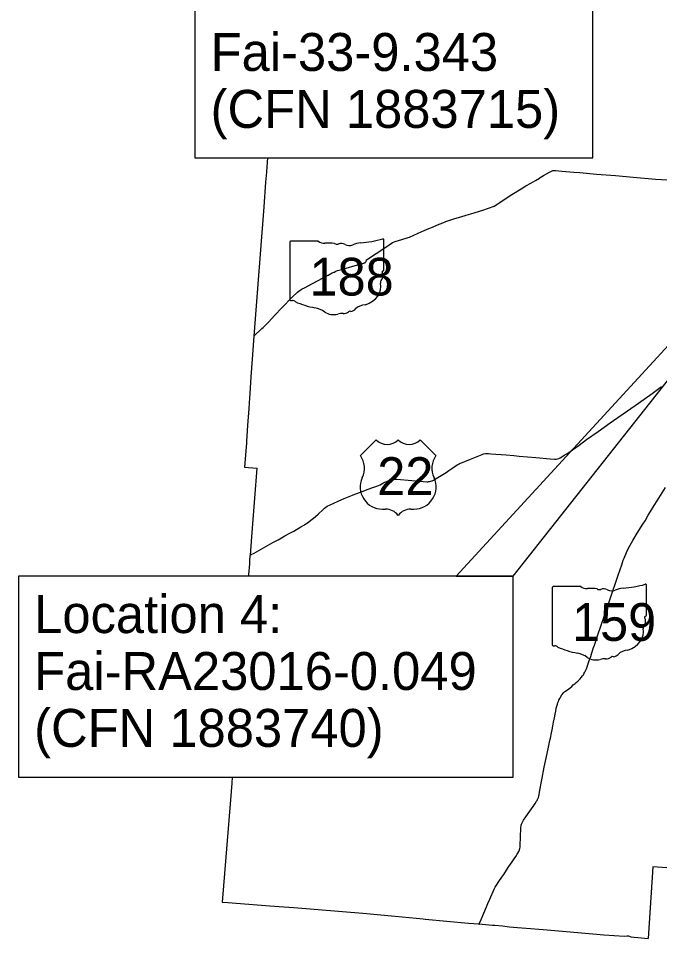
# Model space of a CAD drawing. Extents: x 1761803 to 2441803, y 509895 to 949895.
# Drawn here: x 1856732 to 1904079, y 661208 to 729125 of the extents above; entities that cross this region are included whole.
import ezdxf

# ---------------------------------------------------------------- set-up
doc = ezdxf.new("R2010")
doc.units = 0
for name, color, linetype in [('Default', 7, 'Continuous'), ('GM_X_County', 7, 'Continuous'), ('GM_X_County_Road_Text', 7, 'Continuous'), ('GM_X_Minor_Lake', 7, 'Continuous'), ('GM_X_Minor_River_Text', 7, 'Continuous'), ('GM_X_State_Location', 7, 'Continuous'), ('GM_X_Township_Road', 7, 'Continuous')]:
    doc.layers.add(name, color=color, linetype=linetype)

msp = doc.modelspace()

# ---------------------------------------------------------------- linework, layer by layer
at = {"layer": 'Default'}
msp.add_lwpolyline([(1856732, 673134), (1893254, 673134), (1893254, 687958), (1856732, 687958)], close=True, dxfattribs=at)
at = {"layer": 'GM_X_County'}
for points in [[(1875121, 718823), (1875045, 717825), (1875041, 717778), (1874987, 717040), (1874850, 715228), (1874367, 708864), (1874294, 707905), (1874128, 705671), (1874002, 703977), (1873901, 702669), (1873821, 701444), (1873797, 701115), (1873746, 700343), (1873657, 699072), (1873574, 697928), (1873572, 697862), (1873573, 697797), (1873424, 695995), (1874344, 695930), (1873994, 691512), (1873944, 690855), (1873837, 689497), (1873833, 689463), (1873804, 689079), (1873789, 688878), (1873732, 688077), (1873717, 687944), (1873716, 687924)], [(1935079, 674149), (1934625, 664674), (1933260, 664759), (1929353, 664934), (1918913, 665413), (1903591, 666509), (1903235, 661208)], [(1872529, 673132), (1872495, 672673), (1872389, 671439), (1871789, 663904), (1872185, 663870), (1875303, 663632), (1876334, 663559), (1877076, 663501), (1882154, 663081), (1884543, 662856), (1886621, 662667), (1886764, 662643), (1889965, 662356), (1890755, 662285), (1890980, 662267), (1891742, 662200), (1891922, 662188), (1892471, 662140), (1892986, 662083), (1893574, 662035), (1894232, 661974), (1895481, 661879), (1898033, 661665), (1899955, 661496), (1901491, 661377), (1901678, 661402), (1901771, 661400), (1901898, 661368), (1901966, 661335), (1903235, 661208)]]:
    msp.add_lwpolyline(points, dxfattribs=at)
at = {"layer": 'GM_X_County_Road_Text'}
for p, q in [((1883150, 698013), (1881990, 696853)), ((1887558, 696853), (1886398, 698013)), ((1883614, 692908), (1883846, 692908)), ((1885702, 692908), (1885934, 692908))]:
    msp.add_line(p, q, dxfattribs=at)
for centre, radius, start, end in [((1883962, 698841), 1160, 225.573, 314.427), ((1885586, 698841), 1160, 225.573, 314.427), ((1880659, 695921), 1624, 334.54712, 35.00093), ((1888889, 695921), 1624, 144.99907, 205.45288), ((1883596, 694532), 1624, 154.83192, 270.63826), ((1885952, 694532), 1624, 269.36174, 25.16808), ((1883846, 691748), 1160, 36.8699, 90), ((1885702, 691748), 1160, 90, 143.1301)]:
    msp.add_arc(centre, radius, start, end, dxfattribs=at)
at = {"layer": 'GM_X_Minor_Lake'}
for points in [[(1895208, 717343), (1895265, 717377), (1895500, 717519), (1895941, 717776), (1896042, 717830), (1896089, 717852), (1896141, 717870), (1896196, 717888), (1896253, 717900), (1896427, 717896), (1896871, 717847), (1897746, 717771), (1898181, 717747), (1899426, 717636), (1900834, 717522), (1902136, 717412), (1903783, 717268), (1905088, 717174)], [(1893850, 716550), (1894211, 716779), (1894572, 716975), (1894904, 717155), (1895208, 717343)], [(1874128, 705671), (1874719, 706242), (1874797, 706316), (1875191, 706717), (1875661, 707215), (1876196, 707772), (1876949, 708549), (1877329, 708913), (1877436, 708993), (1877615, 709109), (1877697, 709154), (1877847, 709240), (1878459, 709569), (1879607, 710182), (1879896, 710336), (1880043, 710404), (1880171, 710462), (1880299, 710507), (1880598, 710603), (1881940, 710984), (1882129, 711028), (1882207, 711049), (1882254, 711065), (1882298, 711084), (1882326, 711100), (1882352, 711120), (1882374, 711142), (1882400, 711183), (1882442, 711310), (1883141, 711785), (1883854, 712251), (1884111, 712414), (1884357, 712577), (1884420, 712606), (1884549, 712659), (1884790, 712740), (1885356, 712913), (1885522, 712957), (1885612, 712987), (1886259, 713275), (1886705, 713482), (1887040, 713621), (1887301, 713727), (1887676, 713890), (1887874, 713971), (1888072, 714044), (1888304, 714137), (1888598, 714233), (1888960, 714345), (1889390, 714477), (1889788, 714600), (1890135, 714712), (1890470, 714809), (1891032, 714976), (1891866, 715263), (1893171, 716120), (1893850, 716550)], [(1896603, 678701), (1896649, 678802), (1896709, 678928), (1896769, 679037), (1896869, 679192), (1897009, 679363), (1897090, 679446), (1897273, 679567), (1897371, 679635), (1897587, 679824), (1897706, 679936), (1897835, 680036), (1897916, 680105), (1898034, 680206), (1898134, 680301), (1898218, 680385), (1898296, 680477), (1898379, 680590), (1898447, 680687), (1898493, 680757), (1898561, 680877), (1898671, 681112), (1898747, 681332), (1898853, 681648), (1898989, 682037), (1899076, 682302), (1899200, 682683), (1899263, 682871), (1899365, 683158), (1899402, 683274), (1899692, 684109), (1900435, 686284), (1900653, 686944), (1900795, 687375), (1900911, 687726), (1900993, 687946), (1901172, 688454), (1901284, 688801), (1901397, 689137), (1901457, 689289), (1901507, 689413), (1901583, 689576), (1901689, 689817), (1901903, 690240), (1902093, 690581), (1902428, 691126), (1902849, 691804), (1903003, 692052), (1903243, 692452), (1903414, 692735), (1903687, 693177), (1903899, 693520), (1904510, 694510)], [(1896015, 675991), (1896095, 676397), (1896134, 676613), (1896190, 676886), (1896254, 677194), (1896308, 677494), (1896373, 677762), (1896411, 677982), (1896450, 678218), (1896534, 678522), (1896571, 678628), (1896600, 678693), (1896603, 678701)], [(1890739, 662248), (1890755, 662285), (1890895, 662614), (1891300, 663564), (1891401, 663795), (1891537, 664107), (1891865, 664859), (1891940, 664998), (1892039, 665157), (1892216, 665418), (1892427, 665732), (1892571, 665946), (1892775, 666256), (1892956, 666532), (1893184, 666866), (1893344, 667107), (1893456, 667273), (1893562, 667435), (1893618, 667518), (1893674, 667633), (1893702, 667695), (1893756, 667851), (1893774, 667946), (1893790, 668058), (1893795, 668333), (1893800, 668479), (1893819, 668893), (1893829, 669178), (1893835, 669394), (1893847, 669519), (1893864, 669580), (1893882, 669644), (1893912, 669715), (1893981, 669848), (1894041, 669947), (1894203, 670183), (1894502, 670615), (1894750, 670969), (1894891, 671183), (1894994, 671350), (1895028, 671406), (1895067, 671478), (1895095, 671537), (1895114, 671582), (1895131, 671628), (1895157, 671722), (1895260, 672286), (1895331, 672683), (1895376, 672934), (1895566, 673865), (1895707, 674513), (1895873, 675333), (1895983, 675834), (1896015, 675991)], [(1895180, 671847), (1895260, 672286), (1895331, 672683), (1895376, 672934), (1895566, 673865), (1895707, 674513), (1895873, 675333), (1895983, 675834), (1896015, 675991)]]:
    msp.add_lwpolyline(points, dxfattribs=at)
at = {"layer": 'GM_X_Minor_River_Text'}
for points in [[(1896428, 696596), (1896449, 696597), (1896546, 696613), (1896626, 696640), (1896744, 696695), (1896850, 696759), (1897038, 696879), (1897218, 696999), (1898145, 697639), (1898681, 698042), (1899544, 698636), (1900426, 699264), (1900674, 699443), (1901708, 700164), (1902518, 700723), (1903521, 701444), (1904214, 701951)], [(1881405, 693947), (1881446, 693964), (1881731, 694069), (1882124, 694211), (1882563, 694369), (1882913, 694499), (1883194, 694592), (1883329, 694645), (1883444, 694711), (1883644, 694824), (1883800, 694903), (1883864, 694928), (1883936, 694957), (1883963, 694966), (1884081, 695009), (1884262, 695071), (1884379, 695098), (1884549, 695118), (1884685, 695124), (1886900, 694923), (1886976, 694928), (1887025, 694933), (1887084, 694942), (1887186, 694967), (1887249, 694987), (1887295, 695005), (1887384, 695048), (1887455, 695088), (1888070, 695452), (1888307, 695600), (1888526, 695753), (1888811, 695946), (1889050, 696119), (1889183, 696199), (1889283, 696257), (1889341, 696287), (1889452, 696325), (1889693, 696426), (1890107, 696605), (1890846, 696899), (1890978, 696948), (1891078, 696976), (1891216, 697002), (1891322, 697008), (1891451, 697008), (1891629, 696991), (1892744, 696907), (1893314, 696859), (1893707, 696824), (1894942, 696715), (1895997, 696616), (1896310, 696586), (1896428, 696596)], [(1873837, 689497), (1873931, 689546), (1874143, 689662), (1875531, 690438), (1875908, 690636), (1876406, 690924), (1876716, 691106), (1877070, 691288), (1877593, 691603), (1877858, 691758), (1878172, 691964), (1878330, 692082), (1878518, 692236), (1878671, 692362), (1878862, 692527), (1879226, 692885), (1879330, 692977), (1879430, 693053), (1879541, 693122), (1879749, 693228), (1879971, 693326), (1880399, 693519), (1880795, 693690), (1881405, 693947)]]:
    msp.add_lwpolyline(points, dxfattribs=at)
at = {"layer": 'GM_X_State_Location'}
for points in [[(1869764, 718823), (1899141, 718823), (1899141, 733657), (1869764, 733657)], [(1919017, 720540), (1889047, 687958), (1893254, 687958)]]:
    msp.add_lwpolyline(points, close=True, dxfattribs=at)
at = {"layer": 'GM_X_Township_Road'}
for p, q in [((1876763, 712600), (1876763, 708373)), ((1878870, 712672), (1876832, 712672)), ((1883724, 710566), (1883724, 712777)), ((1883723, 710567), (1883724, 710566)), ((1896144, 687110), (1896144, 682884)), ((1898252, 687183), (1896213, 687183)), ((1903105, 685077), (1903105, 687288)), ((1903105, 685078), (1903105, 685077))]:
    msp.add_line(p, q, dxfattribs=at)
for centre, major_axis, start_param, end_param in [((1876843, 712609), (80.6, 0), 1.712693, 3.28349), ((1879356, 713163), (782, 0), 4.042523, 4.731795), ((1879615, 710300), (2808, 0), 1.404758, 1.657858), ((1880253, 712631), (226, 0), 3.836095, 5.185415), ((1880584, 712142), (469, 0), 0.950623, 2.079405), ((1882186, 711381), (1485, 0), 1.699011, 2.107814), ((1881244, 718435), (7382, 0), 4.814394, 5.042369), ((1883647, 712786), (77.5, 0), 6.141152, 7.989035), ((1881189, 712812), (564, 0), 4.081561, 5.145723), ((1883706, 710404), (120, 0), 1.883978, 3.671073), ((1883641, 710558), (82.9, 0), 5.05454, 6.418171), ((1884002, 709641), (524, 0), 2.387724, 3.262537), ((1882943, 710124), (720, 0), 5.934695, 6.695948), ((1881658, 709360), (1846, 0), 5.101752, 6.440018), ((1876844, 708364), (81.4, 0), 3.00124, 4.508301), ((1876856, 708796), (621, 0), 4.665946, 4.897461), ((1876983, 708129), (224, 0), 0.519207, 1.627899), ((1879809, 711927), (5331, 0), 4.195997, 4.488961), ((1878220, 706474), (1668, 0), 0.823519, 1.323587), ((1882437, 707186), (1011, 0), 1.647645, 2.488434), ((1880024, 708108), (1058, 0), 4.026481, 4.996735), ((1880636, 706647), (870, 0), 1.495662, 1.94098), ((1880713, 707792), (564, 0), 4.691044, 5.507374), ((1881223, 707382), (159, 0), 1.147584, 2.315152), ((1881155, 707963), (597, 0), 4.937069, 5.64225), ((1900626, 692945), (7382, 0), 4.814394, 5.042369), ((1903028, 687297), (77.5, 0), 6.141152, 7.989035), ((1896224, 687119), (80.6, 0), 1.712693, 3.28349), ((1898737, 687674), (782, 0), 4.042523, 4.731795), ((1898996, 684810), (2808, 0), 1.404758, 1.657858), ((1899634, 687141), (226, 0), 3.836095, 5.185415), ((1899965, 686653), (469, 0), 0.950623, 2.079405), ((1900571, 687323), (564, 0), 4.081561, 5.145723), ((1901567, 685892), (1485, 0), 1.699011, 2.107814), ((1903087, 684915), (120, 0), 1.883978, 3.671073), ((1902324, 684635), (720, 0), 5.934695, 6.695948), ((1903023, 685068), (82.9, 0), 5.05454, 6.418171), ((1901039, 683870), (1846, 0), 5.101752, 6.440018), ((1903383, 684152), (524, 0), 2.387724, 3.262537), ((1896225, 682875), (81.4, 0), 3.00124, 4.508301), ((1896237, 683307), (621, 0), 4.665946, 4.897461), ((1896364, 682640), (224, 0), 0.519207, 1.627899), ((1899191, 686437), (5331, 0), 4.195997, 4.488961), ((1897601, 680985), (1668, 0), 0.823519, 1.323587), ((1899405, 682619), (1058, 0), 4.026481, 4.996735), ((1900094, 682303), (564, 0), 4.691044, 5.507374), ((1900604, 681893), (159, 0), 1.147584, 2.315152), ((1900537, 682474), (597, 0), 4.937069, 5.64225), ((1901818, 681697), (1011, 0), 1.647645, 2.488434), ((1900017, 681158), (870, 0), 1.495662, 1.94098)]:
    msp.add_ellipse(centre, major_axis=major_axis, ratio=0.8, start_param=start_param, end_param=end_param, dxfattribs=at)

# ---------------------------------------------------------------- texts
at = {"layer": 'GM_X_County_Road_Text'}
msp.add_text('22', height=2784.4, dxfattribs=at).set_placement((1883233, 693952))
at = {"layer": 'GM_X_State_Location'}
for s, p in [('Fai-33-9.343', (1870927, 725247)), ('(CFN 1883715)', (1870927, 721047)), ('Location 4:', (1857896, 683758)), ('Fai-RA23016-0.049', (1857896, 679558)), ('(CFN 1883740)', (1857896, 675358))]:
    msp.add_text(s, height=2800, dxfattribs=at).set_placement(p)
at = {"layer": 'GM_X_Township_Road'}
for s, p in [('188', (1878231, 708671)), ('159', (1897612, 683182))]:
    msp.add_text(s, height=2784.4, dxfattribs=at).set_placement(p)

doc.saveas('drawing.dxf')
